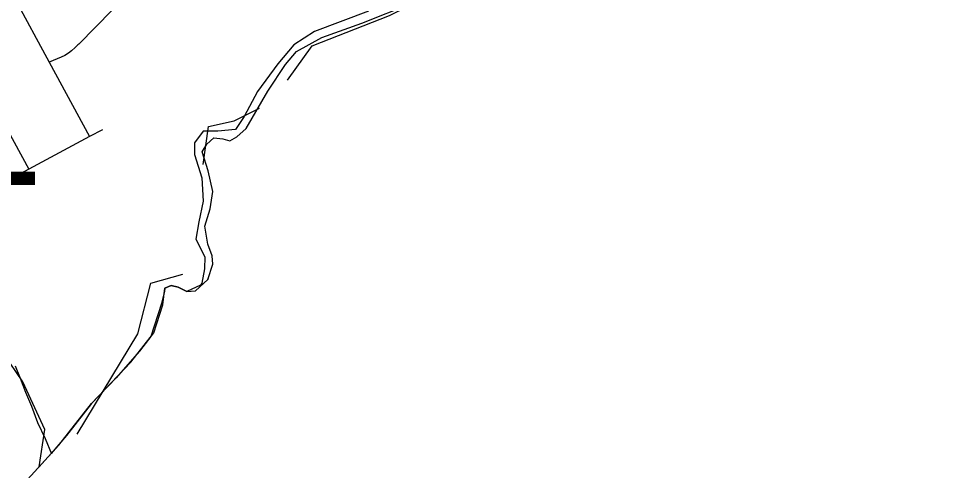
# Model space of a CAD drawing. Extents: x 1383679 to 1536984, y 460658 to 651027.
# Drawn here: x 1453635 to 1457529, y 464459 to 466378 of the extents above; entities that cross this region are included whole.
import ezdxf

# ---------------------------------------------------------------- set-up
doc = ezdxf.new("R2010")
doc.units = 0
for name, color, linetype in [('Default', 7, 'Continuous'), ('Exist Boundary Political City Limit New', 7, 'Continuous'), ('Exist Boundary Political CountyLine', 7, 'Continuous'), ('Exist Hydrographic Creek Single Shore', 7, 'Continuous'), ('Exist Hydrographic Misc Water Feature', 7, 'Continuous'), ('Exist Road Non-System Type 51', 7, 'Continuous'), ('Exist Road Secondary Structure Standard Bridge Number Label', 7, 'Continuous'), ('Map Preparation Boundary City Limit Buffer Line', 7, 'Continuous')]:
    doc.layers.add(name, color=color, linetype=linetype)

msp = doc.modelspace()

# ---------------------------------------------------------------- linework, layer by layer
at = {"layer": 'Default'}
for p, q in [((1454196.9, 465028.4), (1454148.9, 464966.4)), ((1454148.9, 464966.4), (1454049, 464853)), ((1453839, 464608.9), (1453774.4, 464532.1)), ((1453774.4, 464532.1), (1453722.5, 464475.2))]:
    msp.add_line(p, q, dxfattribs=at)
for points in [[(1453722.5, 464475.2), (1453747.2, 464633.3), (1453653.2, 464835.8), (1453544.8, 464994.9), (1453378.4, 465277), (1453255.5, 465501.2), (1453118, 465682), (1453045.8, 465877.3), (1452951.8, 466022), (1452828.8, 466231.7), (1452785.4, 466477.6), (1452684.1, 466824.8), (1452604.5, 467229.8), (1452423.1, 467443.3), (1452090.1, 467333.5), (1451380, 467071.7), (1451440, 466896.2), (1450528.1, 466545.6), (1448616, 469003.7)], [(1455120.1, 466408.7), (1454890.5, 466321.8), (1454803.6, 466266), (1454735.4, 466185.3), (1454648.5, 466067.4), (1454592.6, 465961.9), (1454555.5, 465906.1), (1454481, 465899.9), (1454418.9, 465899.9), (1454381.8, 465850.2), (1454381.8, 465800.6), (1454412.8, 465701.3), (1454418.9, 465602), (1454400.2, 465515.2), (1454387.9, 465440.7), (1454425.1, 465366.2), (1454424.2, 465315.5), (1454412.6, 465254.2), (1454407.1, 465245.8), (1454348.8, 465219.6)], [(1454348.8, 465219.6), (1454312.2, 465237.8), (1454282.4, 465244.2), (1454256.1, 465232.8), (1454254.6, 465221)], [(1454254.6, 465221), (1454241.4, 465168.5), (1454196.9, 465028.4)], [(1454049, 464853), (1453945.1, 464744.2), (1453839, 464608.9)]]:
    msp.add_lwpolyline(points, dxfattribs=at)
at = {"layer": 'Exist Boundary Political City Limit New'}
for p, q in [((1454148.9, 464966.4), (1454049, 464853)), ((1453839, 464608.9), (1453774.4, 464532.1)), ((1453774.4, 464532.1), (1453722.5, 464475.2))]:
    msp.add_line(p, q, dxfattribs=at)
for points in [[(1453722.5, 464475.2), (1453747.2, 464633.3), (1453653.2, 464835.8), (1453544.8, 464994.9), (1453378.4, 465277), (1453255.5, 465501.2), (1453118, 465682), (1453045.8, 465877.3), (1452951.8, 466022), (1452828.8, 466231.7), (1452785.4, 466477.6), (1452684.1, 466824.8), (1452604.5, 467229.8), (1452423.1, 467443.3), (1452090.1, 467333.5), (1451380, 467071.7), (1451440, 466896.2), (1450528.1, 466545.6), (1448616, 469003.7)], [(1455120.1, 466408.7), (1454890.5, 466321.8), (1454803.6, 466266), (1454735.4, 466185.3), (1454648.5, 466067.4), (1454592.6, 465961.9), (1454555.5, 465906.1), (1454481, 465899.9), (1454418.9, 465899.9), (1454381.8, 465850.2), (1454381.8, 465800.6), (1454412.8, 465701.3), (1454418.9, 465602), (1454400.2, 465515.2), (1454387.9, 465440.7), (1454425.1, 465366.2), (1454424.2, 465315.5), (1454412.6, 465254.2), (1454407.1, 465245.8), (1454348.8, 465219.6)], [(1454348.8, 465219.6), (1454312.2, 465237.8), (1454282.4, 465244.2), (1454256.1, 465232.8), (1454254.6, 465221)], [(1454254.6, 465221), (1454241.4, 465168.5), (1454196.9, 465028.4)], [(1454049, 464853), (1453945.1, 464744.2), (1453839, 464608.9)]]:
    msp.add_lwpolyline(points, dxfattribs=at)
at = {"layer": 'Exist Boundary Political CountyLine'}
msp.add_lwpolyline([(1453673.1, 464421.1), (1453805.9, 464566.7), (1453945.1, 464744.2), (1454112.3, 464919.3), (1454208.7, 465043.6), (1454246.9, 465162.9), (1454256.1, 465232.8), (1454282.3, 465244.2), (1454312.2, 465237.8), (1454349.9, 465219.1), (1454385.9, 465222.3), (1454438.9, 465269.5), (1454460, 465335.1), (1454456.8, 465371.2), (1454437.7, 465419.6), (1454425.1, 465495.9), (1454448.4, 465569.4), (1454459.7, 465643.3), (1454439.4, 465731.7), (1454414.8, 465812.2), (1454433.5, 465843.9), (1454463.8, 465871.3), (1454501.8, 465866.5), (1454531.6, 465858.1), (1454562, 465875.5), (1454600.7, 465910.7), (1454693.5, 466069.1), (1454767.6, 466181.9), (1454814.8, 466237), (1454921.8, 466297), (1455091.1, 466358.1), (1455304.7, 466442.2)], dxfattribs=at)
at = {"layer": 'Exist Hydrographic Creek Single Shore'}
for points in [[(1454776.4, 466115.4), (1454881.1, 466262), (1455209.2, 466390), (1455789.2, 466677), (1456034.1, 466865.7), (1456496.2, 467056.6), (1456606.1, 467146.3), (1456777.1, 467352.9), (1456903.1, 467399.7), (1457320.2, 467417.5), (1457454.2, 467464.1), (1457665.2, 467604.3)], [(1454418.7, 465757.5), (1454441.2, 465919.6), (1454550.2, 465943.6), (1454657.9, 465996.7)], [(1453883.7, 464613.7), (1454142.1, 465039.4), (1454196.1, 465254.8), (1454332.4, 465292.2)]]:
    msp.add_lwpolyline(points, dxfattribs=at)
at = {"layer": 'Exist Hydrographic Misc Water Feature'}
msp.add_line((1454440, 465272.9), (1454437.9, 465270.3), dxfattribs=at)
msp.add_lwpolyline([(1453621.7, 464903.5), (1453642.7, 464851.4), (1453665.7, 464792.6), (1453690.6, 464732.2), (1453715.3, 464663.6), (1453748.1, 464594.9), (1453775.6, 464530.3)], dxfattribs=at)
at = {"layer": 'Exist Road Non-System Type 51'}
for p, q in [((1453608.4, 466482.2), (1453766, 466191.8)), ((1453349.5, 466343.2), (1453678.6, 465738)), ((1453766, 466191.8), (1453936.5, 465877.6)), ((1453991, 465905.2), (1453936.5, 465877.6)), ((1453936.5, 465877.6), (1453678.6, 465738)), ((1453678.6, 465738), (1453426.1, 465600.8))]:
    msp.add_line(p, q, dxfattribs=at)
for points in [[(1454032.6, 466413.3), (1453890.6, 466269), (1453886.9, 466265.4)], [(1453886.9, 466265.4), (1453875.6, 466254.1), (1453860.1, 466240.3), (1453847.6, 466230.2), (1453832.6, 466220.8), (1453816.6, 466213.3), (1453766, 466191.8)]]:
    msp.add_lwpolyline(points, dxfattribs=at)
at = {"layer": 'Map Preparation Boundary City Limit Buffer Line'}
for p, q in [((1454196.9, 465028.4), (1454148.9, 464966.4)), ((1454148.9, 464966.4), (1454049, 464853)), ((1454148.9, 464966.4), (1454049, 464853)), ((1453839, 464608.9), (1453774.4, 464532.1)), ((1453839, 464608.9), (1453774.4, 464532.1)), ((1453774.4, 464532.1), (1453722.5, 464475.2)), ((1453774.4, 464532.1), (1453722.5, 464475.2))]:
    msp.add_line(p, q, dxfattribs=at)
for points in [[(1453722.5, 464475.2), (1453747.2, 464633.3), (1453653.2, 464835.8), (1453544.8, 464994.9), (1453378.4, 465277), (1453255.5, 465501.2), (1453118, 465682), (1453045.8, 465877.3), (1452951.8, 466022), (1452828.8, 466231.7), (1452785.4, 466477.6), (1452684.1, 466824.8), (1452604.5, 467229.8), (1452423.1, 467443.3), (1452090.1, 467333.5), (1451380, 467071.7), (1451440, 466896.2), (1450528.1, 466545.6), (1448616, 469003.7)], [(1453722.5, 464475.2), (1453747.2, 464633.3), (1453653.2, 464835.8), (1453544.8, 464994.9), (1453378.4, 465277), (1453255.5, 465501.2), (1453118, 465682), (1453045.8, 465877.3), (1452951.8, 466022), (1452828.8, 466231.7), (1452785.4, 466477.6), (1452684.1, 466824.8), (1452604.5, 467229.8), (1452423.1, 467443.3), (1452090.1, 467333.5), (1451380, 467071.7), (1451440, 466896.2), (1450528.1, 466545.6), (1448616, 469003.7)], [(1455120.1, 466408.7), (1454890.5, 466321.8), (1454803.6, 466266), (1454735.4, 466185.3), (1454648.5, 466067.4), (1454592.6, 465961.9), (1454555.5, 465906.1), (1454481, 465899.9), (1454418.9, 465899.9), (1454381.8, 465850.2), (1454381.8, 465800.6), (1454412.8, 465701.3), (1454418.9, 465602), (1454400.2, 465515.2), (1454387.9, 465440.7), (1454425.1, 465366.2), (1454424.2, 465315.5), (1454412.6, 465254.2), (1454407.1, 465245.8), (1454348.8, 465219.6)], [(1455120.1, 466408.7), (1454890.5, 466321.8), (1454803.6, 466266), (1454735.4, 466185.3), (1454648.5, 466067.4), (1454592.6, 465961.9), (1454555.5, 465906.1), (1454481, 465899.9), (1454418.9, 465899.9), (1454381.8, 465850.2), (1454381.8, 465800.6), (1454412.8, 465701.3), (1454418.9, 465602), (1454400.2, 465515.2), (1454387.9, 465440.7), (1454425.1, 465366.2), (1454424.2, 465315.5), (1454412.6, 465254.2), (1454407.1, 465245.8), (1454348.8, 465219.6)], [(1454348.8, 465219.6), (1454312.2, 465237.8), (1454282.4, 465244.2), (1454256.1, 465232.8), (1454254.6, 465221)], [(1454348.8, 465219.6), (1454312.2, 465237.8), (1454282.4, 465244.2), (1454256.1, 465232.8), (1454254.6, 465221)], [(1454254.6, 465221), (1454241.4, 465168.5), (1454196.9, 465028.4)], [(1454254.6, 465221), (1454241.4, 465168.5), (1454196.9, 465028.4)], [(1454049, 464853), (1453945.1, 464744.2), (1453839, 464608.9)], [(1454049, 464853), (1453945.1, 464744.2), (1453839, 464608.9)]]:
    msp.add_lwpolyline(points, dxfattribs=at)

# ---------------------------------------------------------------- texts
at = {"layer": 'Exist Road Secondary Structure Standard Bridge Number Label'}
msp.add_text('11', height=524.93, dxfattribs=at).set_placement((1452959.2, 465670.6))

doc.saveas('drawing.dxf')
